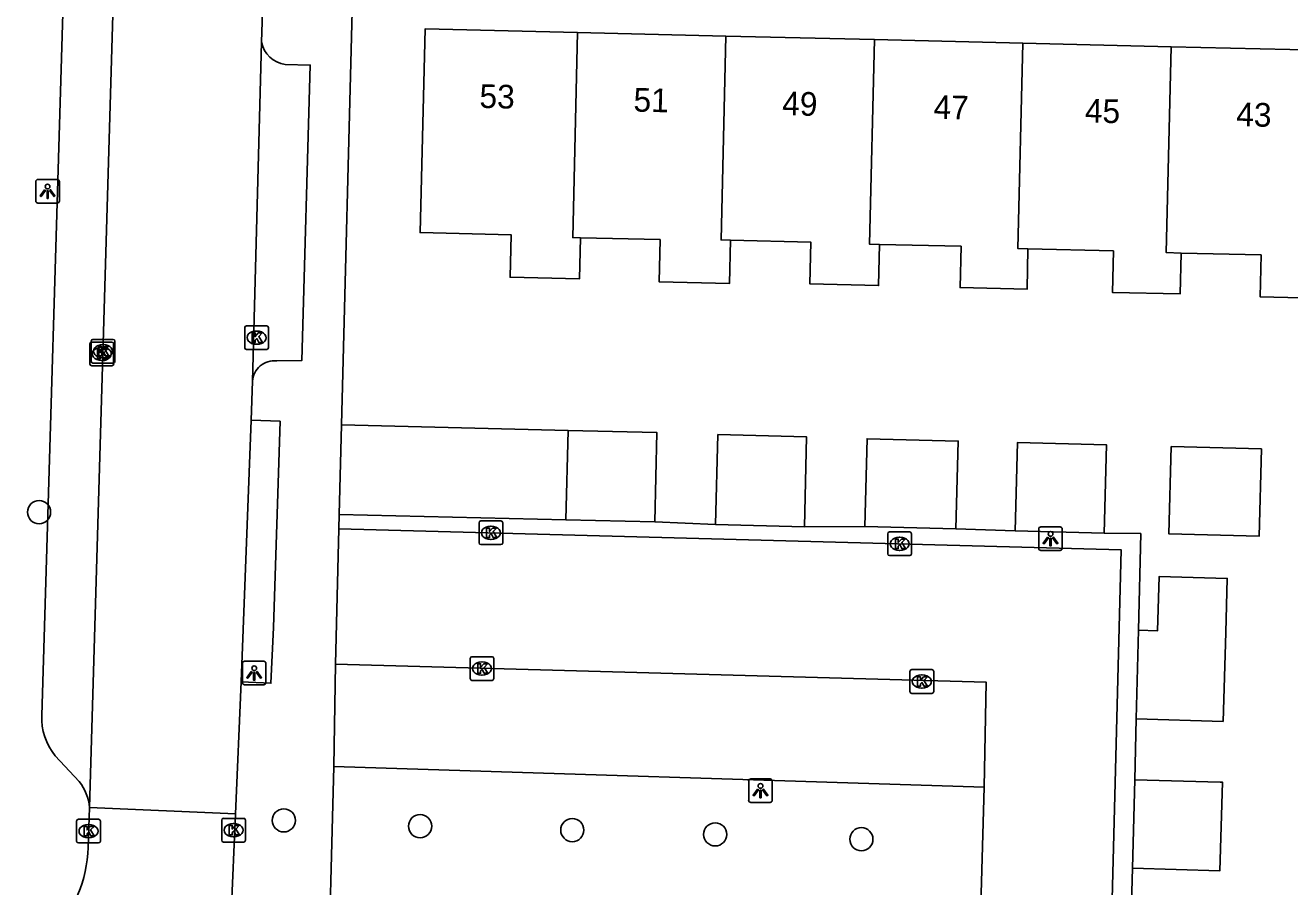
# Model space of a CAD drawing. Extents: x 162082 to 163393, y 388091 to 388632.
# Drawn here: x 162527.6 to 162581, y 388327.7 to 388364.1 of the extents above; entities that cross this region are included whole.
import ezdxf

# ---------------------------------------------------------------- set-up
doc = ezdxf.new("R2010")
doc.units = 0
for name, color, linetype in [('IMGEO_Boom', 7, 'Continuous'), ('IMGEO_Kolk', 7, 'Continuous'), ('IMGEO_Lichtpunt', 7, 'Continuous'), ('IMGEO_Pand', 7, 'Continuous'), ('IMGEO_Pand_nummerreeks', 7, 'Continuous'), ('IMGEO_Rijbaan_lokaal_open', 7, 'Continuous'), ('IMGEO_Voetpad_open', 7, 'Continuous')]:
    doc.layers.add(name, color=color, linetype=linetype)

msp = doc.modelspace()

# ---------------------------------------------------------------- linework, layer by layer
at = {"layer": 'IMGEO_Boom'}
for centre in [(162528.169, 388343.568), (162538.502, 388330.551), (162544.255, 388330.306), (162550.681, 388330.14), (162556.714, 388329.96), (162562.886, 388329.755)]:
    msp.add_circle(centre, 0.489, dxfattribs=at)
at = {"layer": 'IMGEO_Kolk'}
for p, q in [((162536.851, 388350.511), (162536.851, 388351.363)), ((162536.926, 388351.437), (162537.778, 388351.437)), ((162537.339, 388351.217), (162537.364, 388351.217)), ((162537.852, 388351.363), (162537.852, 388350.511)), ((162530.317, 388349.824), (162530.317, 388350.676)), ((162530.369, 388349.937), (162530.369, 388350.789)), ((162530.392, 388350.75), (162531.244, 388350.75)), ((162530.444, 388350.863), (162531.296, 388350.863)), ((162530.857, 388350.643), (162530.882, 388350.643)), ((162531.318, 388350.676), (162531.318, 388349.824)), ((162531.37, 388350.789), (162531.37, 388349.937)), ((162537.362, 388350.657), (162537.337, 388350.657)), ((162530.805, 388350.53), (162530.83, 388350.53)), ((162530.88, 388350.083), (162530.855, 388350.083)), ((162537.778, 388350.437), (162536.926, 388350.437)), ((162531.244, 388349.75), (162530.392, 388349.75)), ((162531.296, 388349.863), (162530.444, 388349.863)), ((162530.828, 388349.97), (162530.803, 388349.97)), ((162546.744, 388342.271), (162546.744, 388343.123)), ((162546.819, 388343.197), (162547.671, 388343.197)), ((162547.745, 388343.123), (162547.745, 388342.271)), ((162547.232, 388342.977), (162547.257, 388342.977)), ((162564, 388341.805), (162564, 388342.657)), ((162564.075, 388342.731), (162564.927, 388342.731)), ((162565.001, 388342.657), (162565.001, 388341.805)), ((162547.671, 388342.197), (162546.819, 388342.197)), ((162547.255, 388342.417), (162547.23, 388342.417)), ((162564.488, 388342.511), (162564.513, 388342.511)), ((162564.927, 388341.731), (162564.075, 388341.731)), ((162564.511, 388341.951), (162564.486, 388341.951)), ((162546.368, 388336.537), (162546.368, 388337.389)), ((162546.443, 388337.463), (162547.295, 388337.463)), ((162547.369, 388337.389), (162547.369, 388336.537)), ((162546.856, 388337.243), (162546.881, 388337.243)), ((162564.937, 388335.99), (162564.937, 388336.842)), ((162565.012, 388336.916), (162565.864, 388336.916)), ((162565.938, 388336.842), (162565.938, 388335.99)), ((162547.295, 388336.463), (162546.443, 388336.463)), ((162546.879, 388336.683), (162546.854, 388336.683)), ((162565.425, 388336.696), (162565.45, 388336.696)), ((162565.864, 388335.916), (162565.012, 388335.916)), ((162565.448, 388336.136), (162565.423, 388336.136)), ((162529.755, 388329.671), (162529.755, 388330.523)), ((162529.83, 388330.597), (162530.682, 388330.597)), ((162530.243, 388330.377), (162530.268, 388330.377)), ((162530.756, 388330.523), (162530.756, 388329.671)), ((162535.88, 388329.711), (162535.88, 388330.563)), ((162535.955, 388330.637), (162536.807, 388330.637)), ((162536.368, 388330.417), (162536.393, 388330.417)), ((162536.881, 388330.563), (162536.881, 388329.711)), ((162530.266, 388329.817), (162530.241, 388329.817)), ((162536.391, 388329.857), (162536.366, 388329.857)), ((162530.682, 388329.597), (162529.83, 388329.597)), ((162536.807, 388329.637), (162535.955, 388329.637))]:
    msp.add_line(p, q, dxfattribs=at)
for points in [[(162536.851, 388350.511), (162536.851, 388351.363)], [(162536.926, 388351.437), (162537.778, 388351.437)], [(162537.172, 388351.137), (162537.295, 388351.137), (162537.295, 388350.986), (162537.425, 388351.137), (162537.589, 388351.137), (162537.443, 388350.986), (162537.596, 388350.737), (162537.444, 388350.737), (162537.359, 388350.901), (162537.295, 388350.834), (162537.295, 388350.737), (162537.172, 388350.737), (162537.172, 388351.137)], [(162537.852, 388351.363), (162537.852, 388350.511)], [(162530.317, 388349.824), (162530.317, 388350.676)], [(162530.369, 388349.937), (162530.369, 388350.789)], [(162530.392, 388350.75), (162531.244, 388350.75)], [(162530.444, 388350.863), (162531.296, 388350.863)], [(162531.318, 388350.676), (162531.318, 388349.824)], [(162531.37, 388350.789), (162531.37, 388349.937)], [(162530.638, 388350.45), (162530.761, 388350.45), (162530.761, 388350.299), (162530.891, 388350.45), (162531.055, 388350.45), (162530.909, 388350.299), (162531.062, 388350.05), (162530.91, 388350.05), (162530.825, 388350.214), (162530.761, 388350.147), (162530.761, 388350.05), (162530.638, 388350.05), (162530.638, 388350.45)], [(162530.69, 388350.563), (162530.813, 388350.563), (162530.813, 388350.412), (162530.943, 388350.563), (162531.107, 388350.563), (162530.961, 388350.412), (162531.114, 388350.163), (162530.962, 388350.163), (162530.877, 388350.327), (162530.813, 388350.26), (162530.813, 388350.163), (162530.69, 388350.163), (162530.69, 388350.563)], [(162537.778, 388350.437), (162536.926, 388350.437)], [(162531.244, 388349.75), (162530.392, 388349.75)], [(162531.296, 388349.863), (162530.444, 388349.863)], [(162546.744, 388342.271), (162546.744, 388343.123)], [(162546.819, 388343.197), (162547.671, 388343.197)], [(162547.745, 388343.123), (162547.745, 388342.271)], [(162547.065, 388342.897), (162547.188, 388342.897), (162547.188, 388342.746), (162547.318, 388342.897), (162547.482, 388342.897), (162547.336, 388342.746), (162547.489, 388342.497), (162547.337, 388342.497), (162547.252, 388342.661), (162547.188, 388342.594), (162547.188, 388342.497), (162547.065, 388342.497), (162547.065, 388342.897)], [(162564, 388341.805), (162564, 388342.657)], [(162564.075, 388342.731), (162564.927, 388342.731)], [(162565.001, 388342.657), (162565.001, 388341.805)], [(162547.671, 388342.197), (162546.819, 388342.197)], [(162564.321, 388342.431), (162564.444, 388342.431), (162564.444, 388342.28), (162564.574, 388342.431), (162564.738, 388342.431), (162564.592, 388342.28), (162564.745, 388342.031), (162564.593, 388342.031), (162564.508, 388342.195), (162564.444, 388342.128), (162564.444, 388342.031), (162564.321, 388342.031), (162564.321, 388342.431)], [(162564.927, 388341.731), (162564.075, 388341.731)], [(162546.368, 388336.537), (162546.368, 388337.389)], [(162546.443, 388337.463), (162547.295, 388337.463)], [(162547.369, 388337.389), (162547.369, 388336.537)], [(162546.689, 388337.163), (162546.812, 388337.163), (162546.812, 388337.012), (162546.942, 388337.163), (162547.106, 388337.163), (162546.96, 388337.012), (162547.113, 388336.763), (162546.961, 388336.763), (162546.876, 388336.927), (162546.812, 388336.86), (162546.812, 388336.763), (162546.689, 388336.763), (162546.689, 388337.163)], [(162564.937, 388335.99), (162564.937, 388336.842)], [(162565.012, 388336.916), (162565.864, 388336.916)], [(162565.938, 388336.842), (162565.938, 388335.99)], [(162547.295, 388336.463), (162546.443, 388336.463)], [(162565.258, 388336.616), (162565.381, 388336.616), (162565.381, 388336.465), (162565.511, 388336.616), (162565.675, 388336.616), (162565.529, 388336.465), (162565.682, 388336.216), (162565.53, 388336.216), (162565.445, 388336.38), (162565.381, 388336.313), (162565.381, 388336.216), (162565.258, 388336.216), (162565.258, 388336.616)], [(162565.864, 388335.916), (162565.012, 388335.916)], [(162529.755, 388329.671), (162529.755, 388330.523)], [(162529.83, 388330.597), (162530.682, 388330.597)], [(162530.756, 388330.523), (162530.756, 388329.671)], [(162535.88, 388329.711), (162535.88, 388330.563)], [(162535.955, 388330.637), (162536.807, 388330.637)], [(162536.201, 388330.337), (162536.324, 388330.337), (162536.324, 388330.186), (162536.454, 388330.337), (162536.618, 388330.337), (162536.472, 388330.186), (162536.625, 388329.937), (162536.473, 388329.937), (162536.388, 388330.101), (162536.324, 388330.034), (162536.324, 388329.937), (162536.201, 388329.937), (162536.201, 388330.337)], [(162536.881, 388330.563), (162536.881, 388329.711)], [(162530.076, 388330.297), (162530.199, 388330.297), (162530.199, 388330.146), (162530.329, 388330.297), (162530.493, 388330.297), (162530.347, 388330.146), (162530.5, 388329.897), (162530.348, 388329.897), (162530.263, 388330.061), (162530.199, 388329.994), (162530.199, 388329.897), (162530.076, 388329.897), (162530.076, 388330.297)], [(162530.682, 388329.597), (162529.83, 388329.597)], [(162536.807, 388329.637), (162535.955, 388329.637)]]:
    msp.add_lwpolyline(points, dxfattribs=at)
for centre, start, end in [((162536.928, 388351.361), 91.552, 178.448), ((162536.928, 388351.361), 91.552, 178.448), ((162537.776, 388351.361), 1.552, 88.448), ((162537.776, 388351.361), 1.552, 88.448), ((162530.394, 388350.674), 91.552, 178.448), ((162530.394, 388350.674), 91.552, 178.448), ((162530.446, 388350.787), 91.552, 178.448), ((162530.446, 388350.787), 91.552, 178.448), ((162531.242, 388350.674), 1.552, 88.448), ((162531.242, 388350.674), 1.552, 88.448), ((162531.294, 388350.787), 1.552, 88.448), ((162531.294, 388350.787), 1.552, 88.448), ((162536.928, 388350.513), 181.552, 268.448), ((162536.928, 388350.513), 181.552, 268.448), ((162537.776, 388350.513), 271.552, 358.448), ((162537.776, 388350.513), 271.552, 358.448), ((162530.394, 388349.826), 181.552, 268.448), ((162530.394, 388349.826), 181.552, 268.448), ((162530.446, 388349.939), 181.552, 268.448), ((162530.446, 388349.939), 181.552, 268.448), ((162531.242, 388349.826), 271.552, 358.448), ((162531.242, 388349.826), 271.552, 358.448), ((162531.294, 388349.939), 271.552, 358.448), ((162531.294, 388349.939), 271.552, 358.448), ((162546.821, 388343.121), 91.552, 178.448), ((162546.821, 388343.121), 91.552, 178.448), ((162547.669, 388343.121), 1.552, 88.448), ((162547.669, 388343.121), 1.552, 88.448), ((162564.077, 388342.655), 91.552, 178.448), ((162564.077, 388342.655), 91.552, 178.448), ((162564.925, 388342.655), 1.552, 88.448), ((162564.925, 388342.655), 1.552, 88.448), ((162546.821, 388342.273), 181.552, 268.448), ((162546.821, 388342.273), 181.552, 268.448), ((162547.669, 388342.273), 271.552, 358.448), ((162547.669, 388342.273), 271.552, 358.448), ((162564.077, 388341.807), 181.552, 268.448), ((162564.077, 388341.807), 181.552, 268.448), ((162564.925, 388341.807), 271.552, 358.448), ((162564.925, 388341.807), 271.552, 358.448), ((162546.445, 388337.387), 91.552, 178.448), ((162546.445, 388337.387), 91.552, 178.448), ((162547.293, 388337.387), 1.552, 88.448), ((162547.293, 388337.387), 1.552, 88.448), ((162565.014, 388336.84), 91.552, 178.448), ((162565.014, 388336.84), 91.552, 178.448), ((162565.862, 388336.84), 1.552, 88.448), ((162565.862, 388336.84), 1.552, 88.448), ((162546.445, 388336.539), 181.552, 268.448), ((162546.445, 388336.539), 181.552, 268.448), ((162547.293, 388336.539), 271.552, 358.448), ((162547.293, 388336.539), 271.552, 358.448), ((162565.014, 388335.992), 181.552, 268.448), ((162565.014, 388335.992), 181.552, 268.448), ((162565.862, 388335.992), 271.552, 358.448), ((162565.862, 388335.992), 271.552, 358.448), ((162529.832, 388330.521), 91.552, 178.448), ((162529.832, 388330.521), 91.552, 178.448), ((162530.68, 388330.521), 1.552, 88.448), ((162530.68, 388330.521), 1.552, 88.448), ((162535.957, 388330.561), 91.552, 178.448), ((162535.957, 388330.561), 91.552, 178.448), ((162536.805, 388330.561), 1.552, 88.448), ((162536.805, 388330.561), 1.552, 88.448), ((162529.832, 388329.673), 181.552, 268.448), ((162529.832, 388329.673), 181.552, 268.448), ((162530.68, 388329.673), 271.552, 358.448), ((162530.68, 388329.673), 271.552, 358.448), ((162535.957, 388329.713), 181.552, 268.448), ((162535.957, 388329.713), 181.552, 268.448), ((162536.805, 388329.713), 271.552, 358.448), ((162536.805, 388329.713), 271.552, 358.448)]:
    msp.add_arc(centre, 0.0765, start, end, dxfattribs=at)
for centre, major_axis, ratio, start_param, end_param in [((162537.338, 388350.937), (-0.387, 0.002), 0.722429, 4.712389, 7.853982), ((162537.363, 388350.937), (-0.39, 0.002), 0.717154, 1.570796, 4.712389), ((162530.856, 388350.363), (-0.387, 0.002), 0.722429, 4.712389, 7.853982), ((162530.881, 388350.363), (-0.39, 0.002), 0.717154, 1.570796, 4.712389), ((162530.804, 388350.25), (-0.387, 0.002), 0.722429, 4.712389, 7.853982), ((162530.829, 388350.25), (-0.39, 0.002), 0.717154, 1.570796, 4.712389), ((162547.231, 388342.697), (-0.387, 0.002), 0.722429, 4.712389, 7.853982), ((162547.256, 388342.697), (-0.39, 0.002), 0.717154, 1.570796, 4.712389), ((162564.487, 388342.231), (-0.387, 0.002), 0.722429, 4.712389, 7.853982), ((162564.512, 388342.231), (-0.39, 0.002), 0.717154, 1.570796, 4.712389), ((162546.855, 388336.963), (-0.387, 0.002), 0.722429, 4.712389, 7.853982), ((162546.88, 388336.963), (-0.39, 0.002), 0.717154, 1.570796, 4.712389), ((162565.424, 388336.416), (-0.387, 0.002), 0.722429, 4.712389, 7.853982), ((162565.449, 388336.416), (-0.39, 0.002), 0.717154, 1.570796, 4.712389), ((162530.242, 388330.097), (-0.387, 0.002), 0.722429, 4.712389, 7.853982), ((162530.267, 388330.097), (-0.39, 0.002), 0.717154, 1.570796, 4.712389), ((162536.367, 388330.137), (-0.387, 0.002), 0.722429, 4.712389, 7.853982), ((162536.392, 388330.137), (-0.39, 0.002), 0.717154, 1.570796, 4.712389)]:
    msp.add_ellipse(centre, major_axis=major_axis, ratio=ratio, start_param=start_param, end_param=end_param, dxfattribs=at)
at = {"layer": 'IMGEO_Lichtpunt'}
for p, q in [((162528.931, 388357.618), (162528.123, 388357.618)), ((162528.931, 388357.618), (162528.123, 388357.618)), ((162528.029, 388357.523), (162528.029, 388356.716)), ((162528.029, 388357.523), (162528.029, 388356.716)), ((162529.025, 388356.716), (162529.025, 388357.523)), ((162529.025, 388356.716), (162529.025, 388357.523)), ((162528.123, 388356.622), (162528.931, 388356.622)), ((162528.123, 388356.622), (162528.931, 388356.622)), ((162570.372, 388342.851), (162570.372, 388342.044)), ((162570.372, 388342.851), (162570.372, 388342.044)), ((162571.274, 388342.946), (162570.466, 388342.946)), ((162571.274, 388342.946), (162570.466, 388342.946)), ((162571.368, 388342.044), (162571.368, 388342.851)), ((162571.368, 388342.044), (162571.368, 388342.851)), ((162570.466, 388341.95), (162571.274, 388341.95)), ((162570.466, 388341.95), (162571.274, 388341.95)), ((162537.654, 388337.272), (162536.846, 388337.272)), ((162537.654, 388337.272), (162536.846, 388337.272)), ((162536.752, 388337.177), (162536.752, 388336.37)), ((162536.752, 388337.177), (162536.752, 388336.37)), ((162537.748, 388336.37), (162537.748, 388337.177)), ((162537.748, 388336.37), (162537.748, 388337.177)), ((162536.846, 388336.276), (162537.654, 388336.276)), ((162536.846, 388336.276), (162537.654, 388336.276)), ((162558.128, 388332.211), (162558.128, 388331.404)), ((162558.128, 388332.211), (162558.128, 388331.404)), ((162559.03, 388332.306), (162558.222, 388332.306)), ((162559.03, 388332.306), (162558.222, 388332.306)), ((162559.124, 388331.404), (162559.124, 388332.211)), ((162559.124, 388331.404), (162559.124, 388332.211)), ((162558.222, 388331.31), (162559.03, 388331.31)), ((162558.222, 388331.31), (162559.03, 388331.31))]:
    msp.add_line(p, q, dxfattribs=at)
for points in [[(162528.403, 388357.187), (162528.442, 388357.159), (162528.254, 388356.897), (162528.216, 388356.924), (162528.403, 388357.187)], [(162528.505, 388357.139), (162528.552, 388357.139), (162528.552, 388356.817), (162528.505, 388356.817), (162528.505, 388357.139)], [(162528.615, 388357.159), (162528.653, 388357.186), (162528.84, 388356.924), (162528.801, 388356.896), (162528.615, 388357.159)], [(162570.746, 388342.515), (162570.785, 388342.487), (162570.597, 388342.225), (162570.559, 388342.252), (162570.746, 388342.515)], [(162570.848, 388342.467), (162570.895, 388342.467), (162570.895, 388342.145), (162570.848, 388342.145), (162570.848, 388342.467)], [(162570.958, 388342.487), (162570.996, 388342.514), (162571.183, 388342.252), (162571.144, 388342.224), (162570.958, 388342.487)], [(162537.126, 388336.841), (162537.165, 388336.813), (162536.977, 388336.551), (162536.939, 388336.578), (162537.126, 388336.841)], [(162537.228, 388336.793), (162537.275, 388336.793), (162537.275, 388336.471), (162537.228, 388336.471), (162537.228, 388336.793)], [(162537.338, 388336.813), (162537.376, 388336.84), (162537.563, 388336.578), (162537.524, 388336.55), (162537.338, 388336.813)], [(162558.502, 388331.875), (162558.541, 388331.847), (162558.353, 388331.585), (162558.315, 388331.612), (162558.502, 388331.875)], [(162558.604, 388331.827), (162558.651, 388331.827), (162558.651, 388331.505), (162558.604, 388331.505), (162558.604, 388331.827)], [(162558.714, 388331.847), (162558.752, 388331.874), (162558.939, 388331.612), (162558.9, 388331.584), (162558.714, 388331.847)]]:
    msp.add_lwpolyline(points, dxfattribs=at)
for centre in [(162528.528, 388357.321), (162570.871, 388342.649), (162537.251, 388336.975), (162558.627, 388332.009)]:
    msp.add_circle(centre, 0.0994, dxfattribs=at)
for centre, start, end in [((162528.123, 388357.523), 90, 180), ((162528.123, 388357.523), 90, 180), ((162528.931, 388357.523), 0, 90), ((162528.931, 388357.523), 0, 90), ((162528.123, 388356.716), 180, 270), ((162528.123, 388356.716), 180, 270), ((162528.931, 388356.716), 270, 0), ((162528.931, 388356.716), 270, 360), ((162570.466, 388342.851), 90, 180), ((162570.466, 388342.851), 90, 180), ((162571.274, 388342.851), 0, 90), ((162571.274, 388342.851), 0, 90), ((162570.466, 388342.044), 180, 270), ((162570.466, 388342.044), 180, 270), ((162571.274, 388342.044), 270, 0), ((162571.274, 388342.044), 270, 360), ((162536.846, 388337.177), 90, 180), ((162536.846, 388337.177), 90, 180), ((162537.654, 388337.177), 0, 90), ((162537.654, 388337.177), 0, 90), ((162536.846, 388336.37), 180, 270), ((162536.846, 388336.37), 180, 270), ((162537.654, 388336.37), 270, 0), ((162537.654, 388336.37), 270, 360), ((162558.222, 388332.211), 90, 180), ((162558.222, 388332.211), 90, 180), ((162559.03, 388332.211), 0, 90), ((162559.03, 388332.211), 0, 90), ((162558.222, 388331.404), 180, 270), ((162558.222, 388331.404), 180, 270), ((162559.03, 388331.404), 270, 0), ((162559.03, 388331.404), 270, 360)]:
    msp.add_arc(centre, 0.0946, start, end, dxfattribs=at)
at = {"layer": 'IMGEO_Pand'}
for points in [[(162551.021, 388355.158), (162550.979, 388353.417), (162548.053, 388353.487), (162548.097, 388355.285), (162544.256, 388355.377), (162544.463, 388363.978), (162550.904, 388363.823)], [(162550.904, 388363.823), (162550.698, 388355.166), (162551.021, 388355.158)], [(162550.904, 388363.823), (162557.169, 388363.673)], [(162557.362, 388355.055), (162556.964, 388355.065), (162557.169, 388363.673)], [(162557.169, 388363.673), (162563.434, 388363.523)], [(162563.434, 388363.523), (162563.227, 388354.888), (162563.655, 388354.878)], [(162563.434, 388363.523), (162569.7, 388363.372)], [(162569.92, 388354.687), (162569.492, 388354.697), (162569.7, 388363.372)], [(162569.7, 388363.372), (162575.965, 388363.222)], [(162576.382, 388354.512), (162575.757, 388354.527), (162575.965, 388363.222)], [(162575.965, 388363.222), (162582.23, 388363.072)], [(162557.362, 388355.055), (162557.318, 388353.223), (162554.346, 388353.295), (162554.389, 388355.077), (162551.021, 388355.158)], [(162563.655, 388354.878), (162563.613, 388353.137), (162560.71, 388353.206), (162560.752, 388354.974), (162557.362, 388355.055)], [(162569.92, 388354.687), (162569.879, 388352.985), (162567.051, 388353.053), (162567.093, 388354.795), (162563.655, 388354.878)], [(162576.382, 388354.512), (162576.34, 388352.782), (162573.487, 388352.85), (162573.529, 388354.6), (162569.92, 388354.687)], [(162582.673, 388354.39), (162582.63, 388352.598), (162579.717, 388352.668), (162579.759, 388354.431), (162576.382, 388354.512)], [(162540.842, 388343.472), (162540.932, 388347.25)], [(162540.932, 388347.25), (162550.503, 388347.02)], [(162550.503, 388347.02), (162550.412, 388343.243)], [(162550.503, 388347.02), (162554.252, 388346.93), (162554.162, 388343.153)], [(162556.732, 388343.045), (162556.826, 388346.841), (162560.573, 388346.748), (162560.478, 388342.951)], [(162563.037, 388342.956), (162563.13, 388346.669), (162566.973, 388346.573), (162566.88, 388342.86)], [(162569.381, 388342.775), (162569.474, 388346.508), (162573.234, 388346.415), (162573.141, 388342.682)], [(162579.779, 388346.241), (162579.687, 388342.554), (162575.873, 388342.649), (162575.966, 388346.336), (162579.779, 388346.241)], [(162540.842, 388343.472), (162550.412, 388343.243)], [(162550.412, 388343.243), (162554.162, 388343.153)], [(162556.732, 388343.045), (162560.478, 388342.951)], [(162563.037, 388342.956), (162566.88, 388342.86)], [(162569.381, 388342.775), (162573.141, 388342.682)], [(162574.589, 388338.583), (162575.389, 388338.56), (162575.453, 388340.848), (162578.331, 388340.767), (162578.266, 388338.479), (162578.16, 388334.733), (162574.483, 388334.837)], [(162574.589, 388338.583), (162574.483, 388334.837)], [(162574.434, 388332.27), (162574.328, 388328.531)], [(162574.434, 388332.27), (162578.028, 388332.169), (162578.13, 388332.166), (162578.024, 388328.426), (162574.328, 388328.531)]]:
    msp.add_lwpolyline(points, dxfattribs=at)
at = {"layer": 'IMGEO_Rijbaan_lokaal_open'}
for points in [[(162531.342, 388366.506), (162530.304, 388331.1)], [(162537.563, 388363.414), (162537.661, 388366.432)], [(162537.181, 388349.095), (162537.563, 388363.414)], [(162537.119, 388347.448), (162537.181, 388349.095)], [(162536.703, 388336.4), (162537.119, 388347.448)], [(162540.683, 388337.145), (162540.827, 388342.868)], [(162573.176, 388315.745), (162573.857, 388341.976), (162540.827, 388342.868)], [(162540.683, 388337.145), (162568.161, 388336.385), (162568.065, 388331.956)], [(162536.46, 388330.832), (162536.703, 388336.4)], [(162567.804, 388322.464), (162568.065, 388331.956)], [(162530.304, 388331.1), (162530.237, 388329.412)], [(162530.304, 388331.1), (162536.46, 388330.832)], [(162536.276, 388326.605), (162536.46, 388330.832)]]:
    msp.add_lwpolyline(points, dxfattribs=at)
msp.add_arc((162524.741, 388329.556), 5.498, 274.5479, 358.5043, dxfattribs=at)
at = {"layer": 'IMGEO_Voetpad_open'}
for points in [[(162528.285, 388334.986), (162529.225, 388366.53)], [(162541.4, 388365.284), (162540.932, 388347.25)], [(162538.552, 388362.472), (162539.618, 388362.446), (162539.264, 388349.977), (162538.201, 388349.954)], [(162537.119, 388347.448), (162538.343, 388347.409), (162538.069, 388338.696), (162537.955, 388336.339), (162536.703, 388336.4)], [(162540.827, 388342.868), (162540.842, 388343.472)], [(162554.162, 388343.153), (162556.732, 388343.045)], [(162560.478, 388342.951), (162563.037, 388342.956)], [(162566.88, 388342.86), (162569.381, 388342.775)], [(162573.141, 388342.682), (162574.679, 388342.663), (162574.589, 388338.583)], [(162540.608, 388332.828), (162540.683, 388337.145)], [(162574.483, 388334.837), (162574.434, 388332.27)], [(162529.867, 388332.192), (162528.855, 388333.28)], [(162540.608, 388332.828), (162540.075, 388312.386)], [(162568.065, 388331.956), (162540.608, 388332.828)], [(162574.328, 388328.531), (162574.26, 388326.045)]]:
    msp.add_lwpolyline(points, dxfattribs=at)
for centre, radius, start, end in [((162538.73, 388363.649), 1.19, 191.3855, 261.4031), ((162538.103, 388349.035), 0.924, 83.9248, 176.2804), ((162530.766, 388334.867), 2.484, 177.2457, 219.7048), ((162528.201, 388330.892), 2.113, 5.6541, 37.9668)]:
    msp.add_arc(centre, radius, start, end, dxfattribs=at)

# ---------------------------------------------------------------- texts
at = {"layer": 'IMGEO_Pand_nummerreeks'}
for s, p in [('53', (162546.753, 388360.642)), ('51', (162553.256, 388360.487)), ('49', (162559.533, 388360.335)), ('47', (162565.923, 388360.182)), ('45', (162572.313, 388360.029)), ('43', (162578.703, 388359.875))]:
    msp.add_text(s, height=1, rotation=358.625, dxfattribs=at).set_placement(p)

doc.saveas('drawing.dxf')
